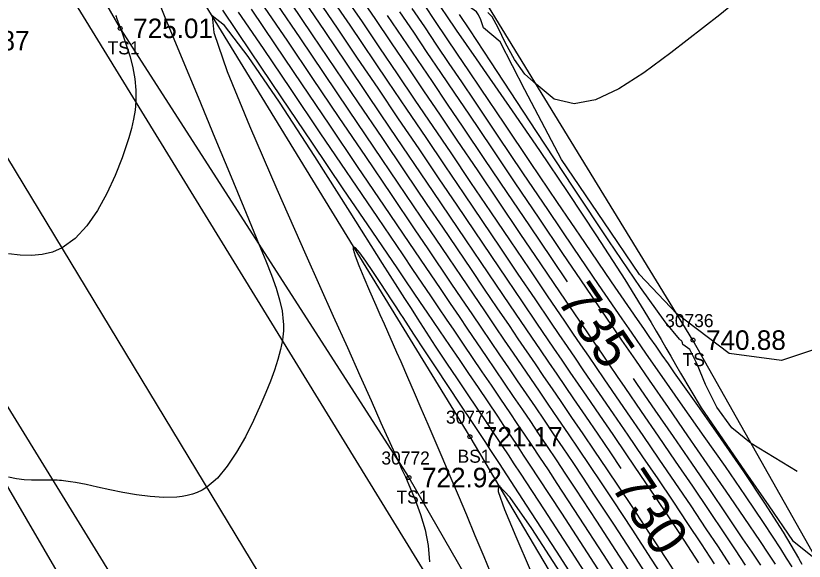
# Model space of a CAD drawing. Extents: x 1376587 to 1378239, y 1000335 to 1003031.
# Drawn here: x 1377061.8 to 1377122.4, y 1002132.5 to 1002174.4 of the extents above; entities that cross this region are included whole.
import ezdxf

# ---------------------------------------------------------------- set-up
doc = ezdxf.new("R2010")
doc.units = 0
for name, color, linetype in [('RD_DTM_BkLn1', 7, 'Continuous'), ('RD_DTM_BkLn2', 7, 'Continuous'), ('RD_DTM_BkLn_txCode', 7, 'Continuous'), ('RD_DTM_Major1', 7, 'Continuous'), ('RD_DTM_Major1_Lbl', 7, 'Continuous'), ('RD_DTM_Minor1', 7, 'Continuous'), ('RD_EX_Road', 7, 'Continuous'), ('RD_EX_TX_Misc_ELEV', 7, 'Continuous'), ('RD_HC_Survey_ELEV', 7, 'Continuous'), ('RD_SMD_Locator', 7, 'Continuous')]:
    doc.layers.add(name, color=color, linetype=linetype)

msp = doc.modelspace()

# ---------------------------------------------------------------- linework, layer by layer
at = {"layer": 'RD_DTM_BkLn1'}
msp.add_lwpolyline([(1377340.411, 1001702.156), (1377308.865, 1001753.727), (1377278.246, 1001805.238), (1377245.962, 1001858.008), (1377214.824, 1001910.42), (1377182.966, 1001962.109), (1377151.242, 1002015.115), (1377120.387, 1002065.538), (1377089.615, 1002116.564), (1377055.769, 1002172.475), (1377024.269, 1002225.826), (1377004.131, 1002257.876), (1377003.447, 1002259.314)], dxfattribs=at)
at = {"layer": 'RD_DTM_BkLn2'}
for points in [[(1377334.808, 1002026.055), (1377284.229, 1002013.339), (1377249.257, 1001988.727), (1377213.659, 1001973.589), (1377188.957, 1002014.33), (1377158.44, 1002070.963), (1377139.047, 1002104.941), (1377113.892, 1002149.475), (1377071.66, 1002218.399), (1377041.895, 1002260.076), (1377023.693, 1002288.088), (1377010.927, 1002302.495), (1376992.725, 1002332.02), (1376976.352, 1002351.559)], [(1376977.592, 1002343.743), (1376991.525, 1002318.779), (1377012.226, 1002283.102), (1377032.893, 1002247.364), (1377053.281, 1002213.6), (1377075.695, 1002176.413), (1377096.747, 1002142.056), (1377117.513, 1002106.979), (1377138.493, 1002071.226), (1377160.243, 1002035.712), (1377181.074, 1001999.107), (1377204.311, 1001959.476)], [(1376971.766, 1002339.684), (1376984.16, 1002314.581), (1377005.368, 1002280.112), (1377027.082, 1002243.848), (1377048.279, 1002210.776), (1377069.87, 1002173.423), (1377092.065, 1002138.92), (1377112.017, 1002104.252), (1377133.641, 1002068.495), (1377155.53, 1002032.726), (1377177.087, 1001996.618), (1377201.678, 1001958.67), (1377205.328, 1001957.618)], [(1376933.477, 1002336.978), (1376936.207, 1002337.361), (1376942.118, 1002334.622), (1376963.252, 1002302.727), (1376984.874, 1002266.163), (1377004.611, 1002231.868), (1377027.248, 1002196.435), (1377047.864, 1002161.082), (1377069.437, 1002124.09), (1377090.339, 1002090.957), (1377112.039, 1002054.903), (1377133.555, 1002020.982), (1377142.847, 1002000.419), (1377146.96, 1001979.874), (1377168.451, 1001949.096), (1377180.608, 1001931.393), (1377190.285, 1001911.959), (1377184.466, 1001904.154), (1377176.345, 1001916.445), (1377168.914, 1001925.218), (1377157.418, 1001940.596), (1377135.248, 1001988.16)]]:
    msp.add_lwpolyline(points, dxfattribs=at)
at = {"layer": 'RD_DTM_Major1'}
for points in [[(1377108.385, 1002139.624), (1377107.576, 1002140.817), (1377106.602, 1002142.245), (1377105.656, 1002143.627), (1377104.743, 1002144.96), (1377104.088, 1002145.916), (1377103.445, 1002146.857), (1377102.807, 1002147.793), (1377102.164, 1002148.735), (1377101.512, 1002149.693), (1377099.822, 1002152.181), (1377098.749, 1002153.764), (1377097.623, 1002155.426), (1377096.445, 1002157.168), (1377095.214, 1002158.987), (1377093.932, 1002160.884), (1377090.632, 1002165.764), (1377088.94, 1002168.266), (1377087.258, 1002170.752), (1377085.617, 1002173.179), (1377084.045, 1002175.505)], [(1377069.52, 1002174.418), (1377069.556, 1002174.325), (1377069.591, 1002174.232), (1377069.625, 1002174.141), (1377069.659, 1002174.05), (1377069.705, 1002173.93), (1377069.749, 1002173.81), (1377069.794, 1002173.691), (1377069.88, 1002173.457), (1377069.923, 1002173.34), (1377069.948, 1002173.271), (1377069.973, 1002173.203), (1377069.998, 1002173.134), (1377070.023, 1002173.066), (1377070.048, 1002172.998), (1377070.072, 1002172.93), (1377070.37, 1002172.071), (1377070.631, 1002171.224), (1377070.843, 1002170.383), (1377070.996, 1002169.539), (1377071.078, 1002168.686), (1377071.076, 1002167.817), (1377071.013, 1002167.139), (1377070.899, 1002166.445), (1377070.738, 1002165.733), (1377070.535, 1002165.002), (1377070.292, 1002164.25), (1377070.016, 1002163.474), (1377069.477, 1002162.114), (1377068.85, 1002160.749), (1377068.131, 1002159.444), (1377067.319, 1002158.266), (1377066.411, 1002157.282), (1377065.404, 1002156.559), (1377064.661, 1002156.242), (1377063.875, 1002156.058), (1377063.047, 1002155.987), (1377062.182, 1002156.009), (1377061.282, 1002156.105)], [(1377108.966, 1002129.995), (1377107.014, 1002133.012), (1377105.155, 1002135.874), (1377103.464, 1002138.458), (1377102.777, 1002139.5), (1377102.132, 1002140.472), (1377101.523, 1002141.385), (1377100.943, 1002142.251), (1377100.384, 1002143.08), (1377099.841, 1002143.885), (1377099.119, 1002144.952), (1377098.406, 1002146.003), (1377097.697, 1002147.047), (1377096.264, 1002149.154), (1377095.528, 1002150.236), (1377094.954, 1002151.081), (1377094.359, 1002151.958), (1377093.735, 1002152.877), (1377093.074, 1002153.851), (1377092.368, 1002154.893), (1377091.609, 1002156.014), (1377089.666, 1002158.883), (1377085.254, 1002165.4), (1377083.006, 1002168.721), (1377080.876, 1002171.864), (1377078.974, 1002174.667)], [(1377090.399, 1002174.422), (1377091.55, 1002172.719), (1377092.692, 1002171.029), (1377093.84, 1002169.332), (1377095.005, 1002167.608), (1377096.201, 1002165.838), (1377097.874, 1002163.361), (1377099.593, 1002160.817), (1377101.321, 1002158.261), (1377103.023, 1002155.745), (1377104.235, 1002153.957)], [(1377113.122, 1002149.142), (1377113.099, 1002149.26), (1377113.071, 1002149.339), (1377113.035, 1002149.393), (1377112.988, 1002149.435), (1377112.929, 1002149.479), (1377112.854, 1002149.539), (1377111.751, 1002150.876), (1377109.864, 1002153.529), (1377107.429, 1002157.111), (1377104.685, 1002161.232), (1377101.869, 1002165.505), (1377098.352, 1002170.853), (1377096.733, 1002173.304), (1377095.959, 1002174.474)], [(1377121.9, 1002139.38), (1377118.374, 1002141.54), (1377116.867, 1002142.727), (1377115.726, 1002144.33), (1377114.866, 1002146.061), (1377114.202, 1002147.633), (1377113.649, 1002148.755), (1377113.122, 1002149.142)], [(1377109.301, 1002146.518), (1377109.603, 1002146.078), (1377110.959, 1002144.103), (1377112.358, 1002142.067), (1377113.767, 1002140.015), (1377115.151, 1002137.993), (1377116.476, 1002136.047), (1377117.708, 1002134.223), (1377118.409, 1002133.176), (1377119.074, 1002132.178)]]:
    msp.add_lwpolyline(points, dxfattribs=at)
at = {"layer": 'RD_DTM_Minor1'}
for points in [[(1377097.792, 1002173.465), (1377097.581, 1002174.068), (1377097.406, 1002174.451), (1377097.248, 1002174.681), (1377097.086, 1002174.824), (1377096.9, 1002174.949), (1377096.672, 1002175.121), (1377095.346, 1002176.635), (1377093.38, 1002179.335), (1377090.977, 1002182.865), (1377088.339, 1002186.867), (1377085.668, 1002190.985), (1377082.57, 1002195.785), (1377081.438, 1002197.529), (1377080.368, 1002199.171), (1377079.847, 1002199.965), (1377078.284, 1002202.332), (1377076.784, 1002204.58), (1377075.357, 1002206.701), (1377074.015, 1002208.685), (1377071.629, 1002212.199)], [(1377123.734, 1002181.12), (1377119.883, 1002177.696), (1377115.953, 1002174.46), (1377112.19, 1002171.535), (1377110.122, 1002170.01), (1377108.195, 1002168.765), (1377106.407, 1002167.928), (1377104.755, 1002167.625), (1377103.236, 1002167.985), (1377101.846, 1002169.134), (1377100.964, 1002169.896), (1377100.174, 1002171.023), (1377099.486, 1002172.286), (1377098.908, 1002173.461), (1377098.451, 1002174.319), (1377098.125, 1002174.634)], [(1377072.447, 1002176.422), (1377073.317, 1002174.29), (1377074.562, 1002171.267), (1377075.859, 1002168.136), (1377077.158, 1002165.011), (1377078.409, 1002162.005), (1377079.561, 1002159.23), (1377080.563, 1002156.8), (1377081.068, 1002155.559), (1377081.499, 1002154.455), (1377081.852, 1002153.463), (1377082.124, 1002152.557), (1377082.311, 1002151.713), (1377082.408, 1002150.907), (1377082.419, 1002150.673), (1377082.422, 1002150.438), (1377082.416, 1002150.201), (1377082.401, 1002149.962), (1377082.377, 1002149.718), (1377082.343, 1002149.468), (1377082.204, 1002148.752), (1377082, 1002147.987), (1377081.738, 1002147.179), (1377081.426, 1002146.333), (1377081.072, 1002145.453), (1377080.682, 1002144.545), (1377080.112, 1002143.293), (1377079.492, 1002142.049), (1377078.824, 1002140.865), (1377078.106, 1002139.791), (1377077.342, 1002138.878), (1377076.53, 1002138.179), (1377076.17, 1002137.956), (1377075.801, 1002137.777), (1377075.421, 1002137.638), (1377075.032, 1002137.534), (1377074.631, 1002137.46), (1377074.218, 1002137.413), (1377073.222, 1002137.386), (1377072.185, 1002137.454), (1377071.132, 1002137.592), (1377070.088, 1002137.777), (1377069.079, 1002137.984), (1377068.13, 1002138.191), (1377067.682, 1002138.288), (1377067.254, 1002138.378), (1377066.843, 1002138.46), (1377066.448, 1002138.532), (1377066.067, 1002138.595), (1377065.697, 1002138.647), (1377065.529, 1002138.667), (1377065.362, 1002138.684), (1377065.197, 1002138.699), (1377065.032, 1002138.711), (1377064.867, 1002138.72), (1377064.702, 1002138.726), (1377064.606, 1002138.728), (1377064.51, 1002138.729), (1377064.413, 1002138.729), (1377064.218, 1002138.728), (1377064.12, 1002138.727), (1377063.598, 1002138.719), (1377063.057, 1002138.718), (1377062.494, 1002138.744), (1377061.908, 1002138.811), (1377061.298, 1002138.937)], [(1377114.349, 1002132.368), (1377113.216, 1002134.097), (1377112.075, 1002135.824), (1377110.979, 1002137.463), (1377109.888, 1002139.079), (1377108.81, 1002140.666), (1377107.752, 1002142.214), (1377106.721, 1002143.718), (1377105.727, 1002145.168), (1377105.085, 1002146.104), (1377104.456, 1002147.024), (1377103.831, 1002147.94), (1377103.202, 1002148.861), (1377101.904, 1002150.768), (1377100.789, 1002152.412), (1377099.611, 1002154.15), (1377098.376, 1002155.974), (1377097.09, 1002157.875), (1377095.759, 1002159.843), (1377094.388, 1002161.871), (1377092.84, 1002164.16), (1377091.268, 1002166.485), (1377089.689, 1002168.821), (1377088.119, 1002171.142), (1377086.576, 1002173.424), (1377085.076, 1002175.642)], [(1377115.547, 1002132.297), (1377114.534, 1002133.839), (1377113.5, 1002135.401), (1377112.36, 1002137.101), (1377111.206, 1002138.809), (1377110.049, 1002140.506), (1377108.905, 1002142.178), (1377107.786, 1002143.808), (1377106.707, 1002145.379), (1377106.08, 1002146.294), (1377105.465, 1002147.193), (1377104.854, 1002148.087), (1377104.24, 1002148.987), (1377103.615, 1002149.905), (1377102.972, 1002150.851), (1377101.756, 1002152.642), (1377100.468, 1002154.542), (1377099.121, 1002156.532), (1377096.296, 1002160.71), (1377094.843, 1002162.86), (1377093.377, 1002165.028), (1377091.907, 1002167.203), (1377090.439, 1002169.374), (1377087.535, 1002173.669), (1377086.111, 1002175.774)], [(1377116.734, 1002132.242), (1377115.841, 1002133.597), (1377114.916, 1002134.99), (1377113.74, 1002136.742), (1377112.525, 1002138.534), (1377111.291, 1002140.342), (1377110.059, 1002142.139), (1377108.849, 1002143.9), (1377107.683, 1002145.599), (1377107.072, 1002146.489), (1377106.473, 1002147.364), (1377105.878, 1002148.235), (1377105.279, 1002149.112), (1377104.67, 1002150.006), (1377104.044, 1002150.928), (1377102.724, 1002152.872), (1377101.323, 1002154.939), (1377099.86, 1002157.1), (1377098.355, 1002159.326), (1377096.827, 1002161.586), (1377095.296, 1002163.852), (1377093.917, 1002165.892), (1377092.549, 1002167.916), (1377091.19, 1002169.926), (1377089.838, 1002171.925), (1377088.492, 1002173.916), (1377087.149, 1002175.903)], [(1377088.187, 1002176.029), (1377089.447, 1002174.167), (1377090.695, 1002172.32), (1377091.941, 1002170.478), (1377093.193, 1002168.626), (1377094.459, 1002166.753), (1377095.748, 1002164.845), (1377097.353, 1002162.47), (1377098.977, 1002160.067), (1377100.593, 1002157.677), (1377102.174, 1002155.341), (1377103.693, 1002153.1), (1377105.122, 1002150.995), (1377105.729, 1002150.102), (1377106.32, 1002149.235), (1377106.9, 1002148.385), (1377107.478, 1002147.54), (1377108.058, 1002146.692), (1377108.649, 1002145.83), (1377109.909, 1002143.997), (1377111.212, 1002142.1), (1377112.532, 1002140.176), (1377113.842, 1002138.26), (1377115.114, 1002136.389), (1377116.321, 1002134.597), (1377117.134, 1002133.376), (1377117.911, 1002132.201)], [(1377111.146, 1002130.194), (1377109.478, 1002132.769), (1377107.859, 1002135.257), (1377106.335, 1002137.577), (1377105.485, 1002138.86), (1377104.68, 1002140.065), (1377103.914, 1002141.204), (1377103.181, 1002142.289), (1377102.474, 1002143.33), (1377101.788, 1002144.338), (1377101.098, 1002145.352), (1377100.416, 1002146.353), (1377099.737, 1002147.349), (1377099.056, 1002148.35), (1377098.366, 1002149.364), (1377097.662, 1002150.4), (1377096.914, 1002151.5), (1377096.137, 1002152.647), (1377095.319, 1002153.852), (1377093.532, 1002156.491), (1377092.544, 1002157.95), (1377090.713, 1002160.656), (1377088.743, 1002163.568), (1377086.708, 1002166.575), (1377084.685, 1002169.567), (1377082.749, 1002172.43), (1377080.976, 1002175.054)], [(1377112.233, 1002130.298), (1377110.706, 1002132.654), (1377109.207, 1002134.953), (1377107.772, 1002137.135), (1377106.851, 1002138.522), (1377105.97, 1002139.837), (1377105.126, 1002141.088), (1377104.315, 1002142.284), (1377103.532, 1002143.435), (1377102.772, 1002144.548), (1377102.094, 1002145.542), (1377101.425, 1002146.522), (1377100.76, 1002147.498), (1377100.092, 1002148.478), (1377099.414, 1002149.474), (1377098.721, 1002150.493), (1377097.885, 1002151.724), (1377097.013, 1002153.011), (1377096.096, 1002154.364), (1377095.128, 1002155.794), (1377094.101, 1002157.31), (1377093.01, 1002158.924), (1377091.242, 1002161.537), (1377089.368, 1002164.307), (1377087.448, 1002167.146), (1377085.539, 1002169.967), (1377083.702, 1002172.685), (1377081.994, 1002175.212)], [(1377113.317, 1002130.407), (1377111.928, 1002132.548), (1377110.551, 1002134.657), (1377109.209, 1002136.694), (1377108.223, 1002138.176), (1377107.269, 1002139.596), (1377106.347, 1002140.958), (1377105.456, 1002142.269), (1377104.593, 1002143.533), (1377103.757, 1002144.754), (1377103.091, 1002145.729), (1377102.435, 1002146.69), (1377101.783, 1002147.645), (1377100.462, 1002149.584), (1377099.78, 1002150.588), (1377098.854, 1002151.952), (1377097.883, 1002153.384), (1377096.864, 1002154.889), (1377094.662, 1002158.143), (1377093.472, 1002159.902), (1377091.772, 1002162.414), (1377089.998, 1002165.038), (1377088.192, 1002167.708), (1377084.658, 1002172.934), (1377083.017, 1002175.362)], [(1377092.292, 1002174.947), (1377093.248, 1002173.53), (1377094.191, 1002172.133), (1377095.135, 1002170.733), (1377096.099, 1002169.303), (1377097.098, 1002167.821), (1377098.899, 1002165.148), (1377100.8, 1002162.327), (1377102.752, 1002159.435), (1377104.708, 1002156.549), (1377106.616, 1002153.746), (1377108.428, 1002151.102), (1377108.951, 1002150.344), (1377109.464, 1002149.601), (1377109.971, 1002148.87), (1377110.477, 1002148.144), (1377111.496, 1002146.685), (1377113.098, 1002144.408), (1377114.733, 1002142.084), (1377116.353, 1002139.769), (1377117.907, 1002137.521), (1377119.345, 1002135.396), (1377120.616, 1002133.45), (1377121.064, 1002132.737), (1377121.485, 1002132.052)], [(1377093.232, 1002175.218), (1377094.09, 1002173.945), (1377094.935, 1002172.693), (1377095.78, 1002171.439), (1377096.642, 1002170.159), (1377097.536, 1002168.831), (1377099.396, 1002166.068), (1377101.386, 1002163.115), (1377103.452, 1002160.057), (1377105.544, 1002156.974), (1377107.609, 1002153.951), (1377109.594, 1002151.068), (1377110.078, 1002150.371), (1377110.556, 1002149.684), (1377111.03, 1002149.005), (1377111.503, 1002148.328), (1377111.978, 1002147.652), (1377112.457, 1002146.971), (1377114.235, 1002144.448), (1377116.029, 1002141.892), (1377117.772, 1002139.373), (1377119.395, 1002136.959), (1377120.831, 1002134.721), (1377122.01, 1002132.727), (1377122.265, 1002132.26)], [(1377094.18, 1002175.501), (1377094.947, 1002174.383), (1377095.702, 1002173.284), (1377096.459, 1002172.187), (1377097.231, 1002171.07), (1377098.03, 1002169.916), (1377099.99, 1002167.088), (1377102.097, 1002164.028), (1377104.285, 1002160.804), (1377106.489, 1002157.483), (1377108.642, 1002154.132), (1377110.679, 1002150.819), (1377111.064, 1002150.172), (1377111.443, 1002149.527), (1377111.817, 1002148.883), (1377112.189, 1002148.238), (1377112.559, 1002147.59), (1377112.929, 1002146.936), (1377114.512, 1002144.268), (1377116.15, 1002141.897), (1377117.908, 1002139.353), (1377119.715, 1002136.737), (1377121.547, 1002134.087), (1377123.438, 1002132.574)], [(1377106.795, 1002129.787), (1377104.564, 1002133.234), (1377102.475, 1002136.45), (1377100.632, 1002139.263), (1377100.158, 1002139.981), (1377099.71, 1002140.658), (1377099.284, 1002141.298), (1377098.876, 1002141.908), (1377098.484, 1002142.494), (1377098.101, 1002143.063), (1377096.561, 1002145.344), (1377095.785, 1002146.498), (1377094.977, 1002147.709), (1377094.116, 1002149.014), (1377093.181, 1002150.449), (1377092.726, 1002151.153), (1377092.249, 1002151.896), (1377091.746, 1002152.684), (1377091.212, 1002153.521), (1377090.044, 1002155.364), (1377087.557, 1002159.296), (1377084.82, 1002163.589), (1377082.111, 1002167.743), (1377079.709, 1002171.259), (1377077.893, 1002173.637), (1377076.942, 1002174.377), (1377077.058, 1002173.103), (1377078.099, 1002170.119), (1377079.802, 1002165.938), (1377081.904, 1002161.069), (1377084.142, 1002156.024), (1377086.252, 1002151.315), (1377087.334, 1002148.898), (1377088.295, 1002146.745), (1377089.15, 1002144.83), (1377089.91, 1002143.128), (1377090.59, 1002141.613), (1377091.203, 1002140.26), (1377091.355, 1002139.926), (1377091.504, 1002139.601), (1377091.649, 1002139.281), (1377091.791, 1002138.967), (1377091.93, 1002138.656), (1377092.067, 1002138.347), (1377092.542, 1002137.215), (1377092.961, 1002136.072), (1377093.301, 1002134.905), (1377093.538, 1002133.7), (1377093.648, 1002132.444)], [(1377107.879, 1002129.892), (1377105.783, 1002133.133), (1377103.802, 1002136.185), (1377102.026, 1002138.903), (1377101.433, 1002139.805), (1377100.875, 1002140.649), (1377100.348, 1002141.445), (1377099.36, 1002142.924), (1377098.889, 1002143.625), (1377098.14, 1002144.736), (1377097.405, 1002145.824), (1377096.675, 1002146.899), (1377095.944, 1002147.975), (1377095.203, 1002149.063), (1377094.446, 1002150.176), (1377093.469, 1002151.61), (1377092.951, 1002152.371), (1377091.826, 1002154.026), (1377091.206, 1002154.938), (1377089.241, 1002157.832), (1377087.019, 1002161.106), (1377084.651, 1002164.602), (1377082.246, 1002168.159), (1377079.912, 1002171.619), (1377077.759, 1002174.823)], [(1377110.057, 1002130.094), (1377108.247, 1002132.89), (1377106.507, 1002135.564), (1377104.899, 1002138.018), (1377104.127, 1002139.186), (1377103.4, 1002140.278), (1377102.712, 1002141.305), (1377102.056, 1002142.28), (1377101.424, 1002143.214), (1377100.809, 1002144.12), (1377100.105, 1002145.157), (1377098.716, 1002147.199), (1377098.021, 1002148.221), (1377097.317, 1002149.255), (1377096.6, 1002150.31), (1377095.939, 1002151.283), (1377095.253, 1002152.293), (1377094.534, 1002153.354), (1377092.955, 1002155.683), (1377092.077, 1002156.979), (1377090.188, 1002159.769), (1377088.123, 1002162.82), (1377085.975, 1002165.995), (1377083.837, 1002169.157), (1377081.802, 1002172.168), (1377079.961, 1002174.893)], [(1377091.347, 1002174.681), (1377092.402, 1002173.122), (1377093.444, 1002171.58), (1377094.489, 1002170.032), (1377095.555, 1002168.455), (1377096.655, 1002166.825), (1377098.396, 1002164.246), (1377100.208, 1002161.561), (1377102.05, 1002158.836), (1377103.876, 1002156.137), (1377105.644, 1002153.531), (1377107.309, 1002151.084), (1377107.862, 1002150.274), (1377108.402, 1002149.484), (1377109.463, 1002147.937), (1377110.53, 1002146.388), (1377111.981, 1002144.288), (1377113.472, 1002142.135), (1377114.963, 1002139.979), (1377116.416, 1002137.871), (1377117.791, 1002135.861), (1377119.051, 1002133.998), (1377119.64, 1002133.117), (1377120.2, 1002132.269)], [(1377124.688, 1002149.229), (1377120.693, 1002147.905), (1377116.663, 1002148.45), (1377112.65, 1002151.503), (1377109.775, 1002154.505), (1377107.036, 1002158.552), (1377103.79, 1002163.351), (1377100.977, 1002168.71), (1377099.071, 1002172.399), (1377097.792, 1002173.465)], [(1377105.803, 1002129.531), (1377103.392, 1002133.26), (1377101.093, 1002136.805), (1377099.014, 1002139.997), (1377098.654, 1002140.547), (1377098.304, 1002141.081), (1377097.963, 1002141.6), (1377097.306, 1002142.599), (1377096.987, 1002143.082), (1377096.006, 1002144.568), (1377094.166, 1002147.34), (1377093.295, 1002148.654), (1377092.446, 1002149.937), (1377091.614, 1002151.201), (1377091.433, 1002151.477), (1377091.253, 1002151.753), (1377091.072, 1002152.029), (1377090.713, 1002152.578), (1377089.891, 1002153.834), (1377089.284, 1002154.751), (1377088.74, 1002155.549), (1377088.291, 1002156.172), (1377087.963, 1002156.566), (1377087.788, 1002156.677), (1377087.785, 1002156.462), (1377087.939, 1002155.955), (1377088.22, 1002155.213), (1377088.597, 1002154.295), (1377089.039, 1002153.26), (1377089.516, 1002152.165), (1377089.832, 1002151.444), (1377090.151, 1002150.722), (1377091.109, 1002148.554), (1377091.428, 1002147.829), (1377091.947, 1002146.642), (1377092.467, 1002145.449), (1377092.989, 1002144.242), (1377093.515, 1002143.019), (1377094.049, 1002141.775), (1377094.593, 1002140.503), (1377095.207, 1002139.059), (1377095.837, 1002137.574), (1377096.481, 1002136.045), (1377097.14, 1002134.469), (1377097.813, 1002132.843), (1377098.5, 1002131.164)], [(1377103.714, 1002131.602), (1377101.502, 1002134.999), (1377099.836, 1002137.381), (1377098.957, 1002138.323), (1377098.932, 1002137.856), (1377099.409, 1002136.473), (1377100.268, 1002134.393), (1377101.388, 1002131.834)]]:
    msp.add_lwpolyline(points, dxfattribs=at)
at = {"layer": 'RD_EX_Road'}
for points in [[(1377350.339, 1001708.261), (1377317.923, 1001758.892), (1377286.961, 1001809.893), (1377254.767, 1001863.401), (1377224.604, 1001914.857), (1377192.26, 1001967.361), (1377160.973, 1002019.841), (1377129.715, 1002070.663), (1377099.389, 1002121.709), (1377064.159, 1002179.082), (1377033.485, 1002231.09), (1377014.7, 1002262.97), (1377013.314, 1002264.907)], [(1377330.916, 1001696.377), (1377301.062, 1001747.923), (1377269.086, 1001800.224), (1377238.031, 1001851.797), (1377206.51, 1001905.086), (1377174.784, 1001956.207), (1377142.237, 1002010.206), (1377112.371, 1002059.861), (1377081.07, 1002112.138), (1377047.747, 1002166.267), (1377015.04, 1002220.702), (1376995.387, 1002252.515), (1376994.747, 1002253.913)]]:
    msp.add_lwpolyline(points, dxfattribs=at)
at = {"layer": 'RD_SMD_Locator'}
for centre in [(1377069.87, 1002173.423), (1377113.892, 1002149.475), (1377096.747, 1002142.056), (1377092.065, 1002138.92)]:
    msp.add_circle(centre, 0.15, dxfattribs=at)

# ---------------------------------------------------------------- texts
at = {"layer": 'RD_DTM_BkLn_txCode'}
for s, p in [('TS1', (1377068.909, 1002171.423)), ('30736', (1377111.75, 1002150.475)), ('TS', (1377113.097, 1002147.475)), ('30771', (1377094.912, 1002143.056)), ('BS1', (1377095.802, 1002140.056)), ('30772', (1377089.947, 1002139.92)), ('TS1', (1377091.104, 1002136.92))]:
    msp.add_text(s, height=1, dxfattribs=at).set_placement(p)
at = {"layer": 'RD_DTM_Major1_Lbl'}
for s, rotation, p in [('735', 304.25605, (1377103.356, 1002152.572)), ('730', 303.53382, (1377107.511, 1002138.266))]:
    msp.add_text(s, height=3, rotation=rotation, dxfattribs=at).set_placement(p)
at = {"layer": 'RD_EX_TX_Misc_ELEV'}
for s, p in [('725.01', (1377070.87, 1002172.673)), ('740.88', (1377114.892, 1002148.725)), ('721.17', (1377097.747, 1002141.306)), ('722.92', (1377093.065, 1002138.17))]:
    msp.add_text(s, height=1.5, dxfattribs=at).set_placement(p)
at = {"layer": 'RD_HC_Survey_ELEV'}
msp.add_text('725.87', height=1.5, dxfattribs=at).set_placement((1377056.769, 1002171.725))

doc.saveas('drawing.dxf')
